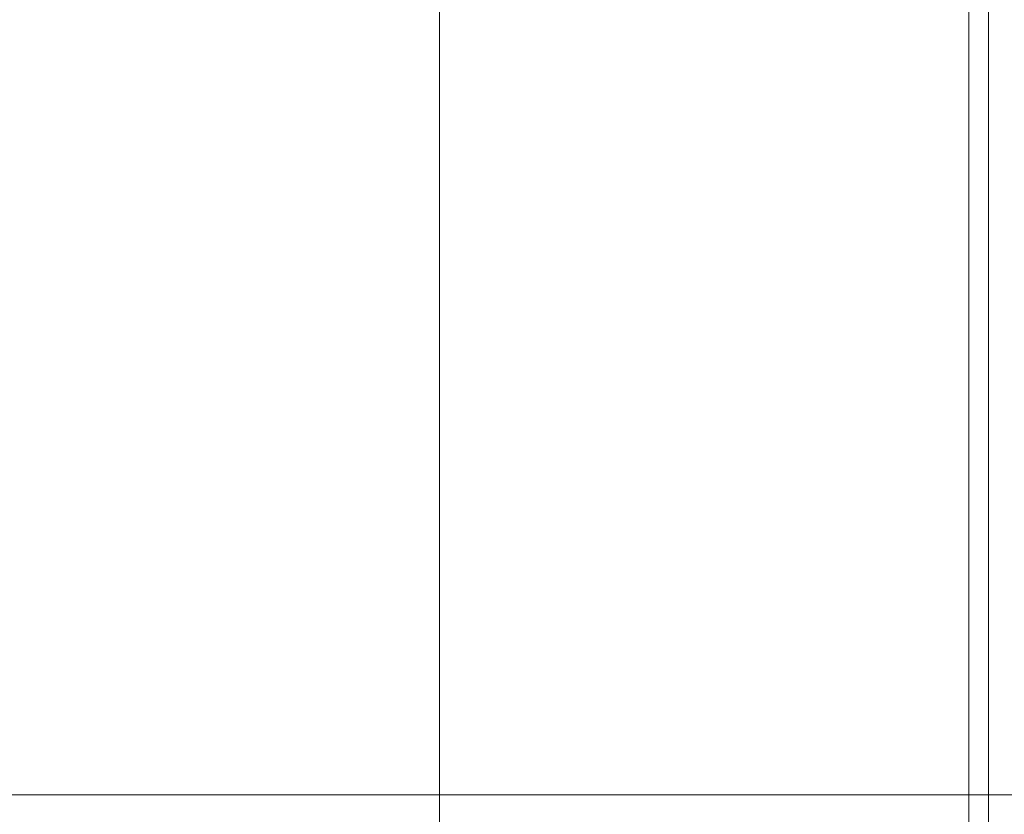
# Model space of a CAD drawing. Header units: millimetres. Extents: x -16331 to -10174, y -4135 to -3584.
# Tile 259 of 456: x -10317.39 to -10316.385, y -3938.408 to -3937.597. Entities that reach past the tile are written whole.
import ezdxf

# ---------------------------------------------------------------- set-up
doc = ezdxf.new("R2010")
doc.units = ezdxf.units.MM
doc.layers.add('A-FLOR', color=252, linetype='Continuous')
for name, color, linetype, lineweight in [('I-WALL', 7, 'Continuous', 5), ('IFC-IfcSlab-Contorno', 250, 'Continuous', 5), ('IFC-IfcWall-Contorno', 250, 'Continuous', 5), ('IFC-IfcWallStandardCase-Contorno', 250, 'Continuous', 5), ('IFC-Sapata-Contorno', 253, 'Continuous', 5)]:
    doc.layers.add(name, color=color, linetype=linetype, lineweight=lineweight)

msp = doc.modelspace()

# ---------------------------------------------------------------- linework, layer by layer
at = {"layer": 'A-FLOR', "lineweight": 5}
msp.add_line((-10318.4016, -3938.3879), (-10316.4016, -3938.3879), dxfattribs=at)
at = {"layer": 'I-WALL', "lineweight": 5}
msp.add_line((-10316.4016, -3935.1879), (-10316.4016, -3939.0279), dxfattribs=at)
at = {"layer": 'IFC-IfcSlab-Contorno', "lineweight": 5}
for p, q in [((-10317.573, -3938.3879), (-10317.2956, -3938.3879)), ((-10317.2956, -3938.3879), (-10316.4016, -3938.3879))]:
    msp.add_line(p, q, dxfattribs=at)
at = {"layer": 'IFC-IfcWall-Contorno', "lineweight": 5}
for p, q in [((-10316.4016, -3935.1879), (-10316.4016, -3938.3879)), ((-10316.4016, -3938.3879), (-10316.2102, -3938.3879)), ((-10316.4016, -3938.3879), (-10316.4016, -3938.5793)), ((-10315.9531, -3938.3879), (-10316.4016, -3938.3879))]:
    msp.add_line(p, q, dxfattribs=at)
at = {"layer": 'IFC-IfcWallStandardCase-Contorno', "lineweight": 5}
for p, q in [((-10316.4016, -3938.3879), (-10316.4016, -3937.1879)), ((-10316.4216, -3937.2274), (-10316.4216, -3938.3879)), ((-10316.4216, -3938.3879), (-10316.4216, -3939.0279)), ((-10316.4016, -3939.0279), (-10316.4016, -3938.3879))]:
    msp.add_line(p, q, dxfattribs=at)
at = {"layer": 'IFC-Sapata-Contorno', "lineweight": 5}
msp.add_line((-10316.9616, -3936.5879), (-10316.9616, -3938.9879), dxfattribs=at)

doc.saveas('drawing.dxf')
